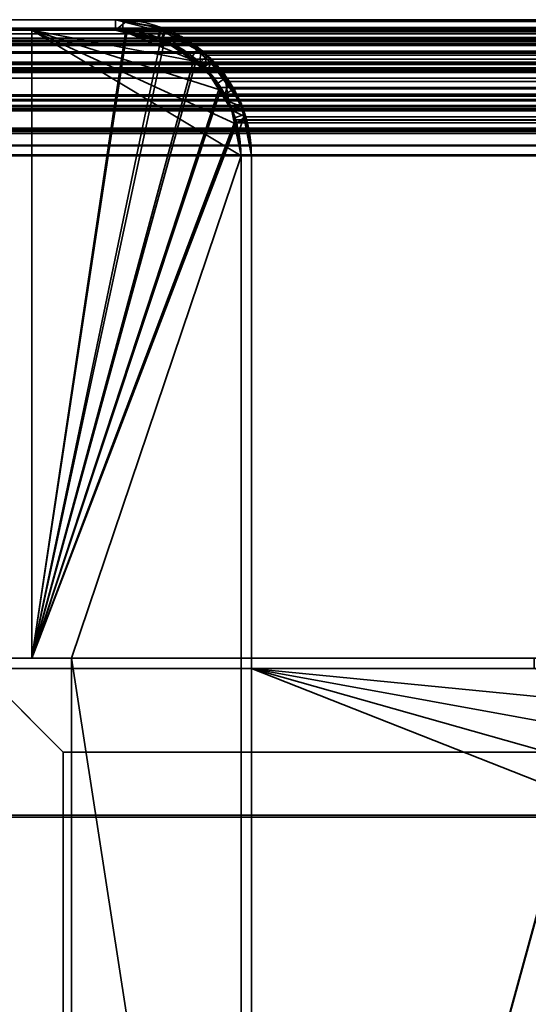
# Model space of a CAD drawing. Header units: millimetres. Extents: x -490 to 6690, y -115 to 152.
# Tile 615 of 656: x 2581 to 2594, y 129 to 152. Entities that reach past the tile are written whole.
import ezdxf

# ---------------------------------------------------------------- set-up
doc = ezdxf.new("R2010")
doc.units = ezdxf.units.MM
doc.layers.add('151', color=253, linetype='Continuous')

# ---------------------------------------------------------------- blocks, each defined once
blk = doc.blocks.new('UG_SURFACE_003')
at = {"layer": '151', "color": 252, "linetype": 'Continuous', "lineweight": 35}
for points in [[(2410, 133.2, 2202.5), (3590, 133.2, 2202.5), (3440, 133.2, 2052.5), (2560, 133.2, 2052.5)], [(3590, -6.2, 2202.5), (3590, 133.2, 2202.5), (2410, 133.2, 2202.5), (2410, -6.2, 2202.5)], [(2560, -6.2, 2052.5), (2560, 133.2, 2052.5), (3440, 133.2, 2052.5), (3440, -6.2, 2052.5)]]:
    blk.add_3dface(points, dxfattribs=at)
blk = doc.blocks.new('UG_SURFACE_203')
at = {"layer": '151', "color": 254, "linetype": 'Continuous', "lineweight": 35}
for points in [[(2574.75, 136.75, 2032.75), (2574.75, -10, 2032.75), (2582.5, 106, 2025)], [(2582.5, 106, 2025), (2582.5, 134.75, 2025), (2580.5, 136.75, 2027), (2574.75, 136.75, 2032.75)], [(2574.75, 136.75, -7.5), (2580.5, 136.75, -7.5), (2582.5, 134.75, -7.5), (2582.5, 106, -7.5)], [(2582.5, 106, -7.5), (2574.75, -10, -7.5), (2574.75, 136.75, -7.5)], [(2580.5, 136.75, 2027), (2582.5, 134.75, 2025), (2582.5, 134.75, -7.5), (2580.5, 136.75, -7.5)], [(2587, 136.75, 2020.5), (2593.75, 136.75, 2013.75), (2593.75, 136.75, -7.5), (2587, 136.75, -7.5)], [(2587, 106, 2020.5), (2587, 136.75, 2020.5), (2587, 136.75, -7.5), (2587, 106, -7.5)], [(2595.325, 136.348, 2012.176), (2593.75, 136.75, 2013.75), (2587, 136.75, 2020.5), (2587, 106, 2020.5)], [(2587, 106, -7.5), (2587, 136.75, -7.5), (2593.75, 136.75, -7.5), (2595.332, 136.435, -7.5)], [(2598.428, 133.372, -7.5), (2598.69, 132.052, -7.5), (2587, 106, -7.5), (2595.332, 136.435, -7.5)], [(2587, 106, 2020.5), (2596.682, 135.674, 2010.818), (2596.148, 136.138, 2011.352), (2595.325, 136.348, 2012.176)], [(2597.766, 134.72, 2009.734), (2597.754, 134.745, 2009.747), (2596.682, 135.674, 2010.818), (2587, 106, 2020.5)], [(2582.5, 134.75, 2025), (2582.5, 106, 2025), (2582.5, 106, -7.5), (2582.5, 134.75, -7.5)], [(2587, 106, 2020.5), (2598.467, 133.372, 2009.033), (2597.766, 134.72, 2009.734)], [(2598.702, 132.05, 2008.798), (2598.503, 133.303, 2008.997), (2598.467, 133.372, 2009.033), (2587, 106, 2020.5)], [(2598.69, 132.052, -7.5), (2598.75, 131.75, -7.5), (2598.75, 5, -7.5), (2587, 106, -7.5)], [(2587, 106, 2020.5), (2598.75, 5, 2008.75), (2598.75, 131.75, 2008.75), (2598.702, 132.05, 2008.798)]]:
    blk.add_3dface(points, dxfattribs=at)
blk = doc.blocks.new('UG_SURFACE_204')
at = {"layer": '151', "color": 7, "linetype": 'Continuous', "lineweight": 35}
for points in [[(2587, 137, -7.5), (2593.75, 137, -7.5), (2593.75, 136.75, -7.5), (2587, 136.75, -7.5)], [(2587, 137, 2020.5), (2587, 137, -7.5), (2587, 136.75, -7.5), (2587, 136.75, 2020.5)], [(2593.75, 137, 2013.75), (2593.75, 137, -7.5), (2587, 137, -7.5), (2587, 137, 2020.5)], [(2593.75, 137, 2013.75), (2587, 137, 2020.5), (2587, 136.75, 2020.5), (2593.75, 136.75, 2013.75)], [(2593.75, 136.75, 2013.75), (2587, 136.75, 2020.5), (2587, 136.75, -7.5), (2593.75, 136.75, -7.5)]]:
    blk.add_3dface(points, dxfattribs=at)
blk = doc.blocks.new('UG_SURFACE_205')
at = {"layer": '151', "color": 254, "linetype": 'Continuous', "lineweight": 35}
for points in [[(2574.75, 136.75, 2032.75), (2580.5, 136.75, 2027), (2582.5, 134.75, 2025), (2582.5, 106, 2025)], [(2582.5, 106, 2025), (2574.75, -10, 2032.75), (2574.75, 136.75, 2032.75)], [(3419.5, 136.75, 2027), (2580.5, 136.75, 2027), (2574.75, 136.75, 2032.75), (3425.25, 136.75, 2032.75)], [(3425.25, -10, 2032.75), (3425.25, 136.75, 2032.75), (2574.75, 136.75, 2032.75), (2574.75, -10, 2032.75)], [(3419.5, 136.75, 2027), (3417.5, 134.75, 2025), (2582.5, 134.75, 2025), (2580.5, 136.75, 2027)], [(3406.25, 136.75, 2013.75), (2593.75, 136.75, 2013.75), (2587, 136.75, 2020.5), (3413, 136.75, 2020.5)], [(3413, 106, 2020.5), (3413, 136.75, 2020.5), (2587, 136.75, 2020.5), (2587, 106, 2020.5)], [(2596.497, 135.819, 2011.003), (2587, 136.75, 2020.5), (2593.75, 136.75, 2013.75), (2595.19, 136.501, 2012.31)], [(2596.497, 135.819, 2011.003), (2597.118, 135.446, 2010.382), (2597.619, 134.817, 2009.881), (2587, 136.75, 2020.5)], [(2597.619, 134.817, 2009.881), (2598.106, 134.205, 2009.394), (2598.381, 133.535, 2009.12), (2587, 136.75, 2020.5)], [(2598.381, 133.535, 2009.12), (2598.576, 133.058, 2008.924), (2598.698, 132.138, 2008.802), (2587, 136.75, 2020.5)], [(2587, 106, 2020.5), (2587, 136.75, 2020.5), (2598.698, 132.138, 2008.802), (2598.75, 131.75, 2008.75)], [(3417.5, 134.75, 2025), (3417.5, 106, 2025), (2582.5, 106, 2025), (2582.5, 134.75, 2025)], [(2598.75, 131.75, 2008.75), (2598.75, 5, 2008.75), (2587, 106, 2020.5)]]:
    blk.add_3dface(points, dxfattribs=at)
blk = doc.blocks.new('UG_SURFACE_206')
at = {"layer": '151', "color": 7, "linetype": 'Continuous', "lineweight": 35}
for points in [[(2593.75, 136.75, 2013.75), (2587, 136.75, 2020.5), (2587, 137, 2020.5), (2593.75, 137, 2013.75)], [(3413, 137, 2020.5), (3406.25, 137, 2013.75), (2593.75, 137, 2013.75), (2587, 137, 2020.5)], [(3413, 137, 2020.5), (2587, 137, 2020.5), (2587, 136.75, 2020.5), (3413, 136.75, 2020.5)], [(3413, 136.75, 2020.5), (2587, 136.75, 2020.5), (2593.75, 136.75, 2013.75), (3406.25, 136.75, 2013.75)]]:
    blk.add_3dface(points, dxfattribs=at)
blk = doc.blocks.new('UG_SURFACE_241')
at = {"layer": '151', "color": 7, "linetype": 'Continuous', "lineweight": 35}
for points in [[(2583.75, 152.25, 2023.75), (2583.75, 152.25, -7.5), (2509.75, 152.25, -7.5), (2509.75, 152.25, 2097.75)], [(2509.75, 152.25, -7.5), (2583.75, 152.25, -7.5), (2583.75, 152, -7.5), (2509.75, 152, -7.5)], [(2509.75, 152, 2097.75), (2583.75, 152, 2023.75), (2583.75, 152.25, 2023.75), (2509.75, 152.25, 2097.75)], [(2583.75, 152.25, 2023.75), (2584.863, 152.039, -7.5), (2583.927, 152.216, -7.5)], [(2584.863, 152.039, -7.5), (2583.75, 152.25, 2023.75), (2584.937, 151.947, 2022.563)], [(2583.927, 152.216, -7.5), (2583.75, 152.25, -7.5), (2583.75, 152.25, 2023.75)], [(2583.914, 151.969, -7.5), (2583.75, 152, -7.5), (2583.75, 152.25, -7.5), (2583.927, 152.216, -7.5)], [(2584.937, 151.947, 2022.563), (2583.75, 152.25, 2023.75), (2583.75, 152, 2023.75), (2584.848, 151.737, 2022.652)], [(2584.777, 151.803, -7.5), (2583.914, 151.969, -7.5), (2583.927, 152.216, -7.5), (2584.863, 152.039, -7.5)], [(2583.75, 152, 2023.75), (2509.75, 152, 2097.75), (2509.75, 152, -7.5), (2583.75, 152, -7.5)], [(2583.75, 152, -7.5), (2583.914, 151.969, -7.5), (2584.848, 151.737, 2022.652)], [(2584.848, 151.737, 2022.652), (2583.75, 152, 2023.75), (2583.75, 152, -7.5)], [(2584.848, 151.737, 2022.652), (2583.914, 151.969, -7.5), (2584.777, 151.803, -7.5)], [(2584.846, 151.79, -7.5), (2584.777, 151.803, -7.5), (2584.863, 152.039, -7.5), (2584.937, 152.026, -7.5)], [(2584.852, 151.786, -7.5), (2584.846, 151.79, -7.5), (2584.937, 152.026, -7.5), (2584.945, 152.02, -7.5)], [(2584.945, 152.02, -7.5), (2585.695, 151.529, -7.5), (2585.545, 151.334, -7.5), (2584.852, 151.786, -7.5)], [(2584.937, 151.947, 2022.563), (2584.937, 152.026, -7.5), (2584.863, 152.039, -7.5)], [(2584.937, 151.947, 2022.563), (2584.945, 152.02, -7.5), (2584.937, 152.026, -7.5)], [(2585.695, 151.529, -7.5), (2584.945, 152.02, -7.5), (2584.937, 151.947, 2022.563)], [(2584.848, 151.737, 2022.652), (2584.777, 151.803, -7.5), (2584.846, 151.79, -7.5)], [(2584.846, 151.79, -7.5), (2584.852, 151.786, -7.5), (2584.848, 151.737, 2022.652)], [(2584.848, 151.737, 2022.652), (2585.11, 151.674, 2022.39), (2585.309, 151.852, 2022.192), (2584.937, 151.947, 2022.563)], [(2585.11, 151.674, 2022.39), (2584.848, 151.737, 2022.652), (2584.852, 151.786, -7.5)], [(2584.852, 151.786, -7.5), (2585.545, 151.334, -7.5), (2585.864, 151.101, 2021.636)], [(2585.864, 151.101, 2021.636), (2585.11, 151.674, 2022.39), (2584.852, 151.786, -7.5)], [(2585.695, 151.529, -7.5), (2584.937, 151.947, 2022.563), (2585.309, 151.852, 2022.192)], [(2586.02, 151.235, 2021.479), (2585.309, 151.852, 2022.192), (2585.11, 151.674, 2022.39), (2585.864, 151.101, 2021.636)], [(2585.309, 151.852, 2022.192), (2586.048, 151.298, -7.5), (2585.695, 151.529, -7.5)], [(2585.309, 151.852, 2022.192), (2586.02, 151.235, 2021.479), (2586.048, 151.298, -7.5)], [(2585.871, 151.121, -7.5), (2585.545, 151.334, -7.5), (2585.695, 151.529, -7.5), (2586.048, 151.298, -7.5)], [(2585.545, 151.334, -7.5), (2585.871, 151.121, -7.5), (2585.864, 151.101, 2021.636)], [(2586.048, 151.298, -7.5), (2586.352, 150.843, -7.5), (2586.154, 150.702, -7.5), (2585.871, 151.121, -7.5)], [(2586.352, 150.843, -7.5), (2586.048, 151.298, -7.5), (2586.02, 151.235, 2021.479)], [(2585.864, 151.101, 2021.636), (2585.96, 151.029, 2021.54), (2586.02, 151.235, 2021.479)], [(2585.96, 151.029, 2021.54), (2585.864, 151.101, 2021.636), (2585.871, 151.121, -7.5)], [(2585.871, 151.121, -7.5), (2586.454, 150.299, 2021.046), (2585.96, 151.029, 2021.54)], [(2585.871, 151.121, -7.5), (2586.154, 150.702, -7.5), (2586.523, 150.093, 2020.977)], [(2586.523, 150.093, 2020.977), (2586.454, 150.299, 2021.046), (2585.871, 151.121, -7.5)], [(2586.352, 150.947, 2021.148), (2586.02, 151.235, 2021.479), (2585.96, 151.029, 2021.54), (2586.454, 150.299, 2021.046)], [(2586.02, 151.235, 2021.479), (2586.755, 150.237, -7.5), (2586.352, 150.843, -7.5)], [(2586.755, 150.237, -7.5), (2586.02, 151.235, 2021.479), (2586.352, 150.947, 2021.148)], [(2586.505, 150.18, -7.5), (2586.154, 150.702, -7.5), (2586.352, 150.843, -7.5), (2586.755, 150.237, -7.5)], [(2586.352, 150.947, 2021.148), (2586.764, 150.195, -7.5), (2586.755, 150.237, -7.5)], [(2586.352, 150.947, 2021.148), (2586.753, 150.176, 2020.747), (2586.764, 150.195, -7.5)], [(2586.454, 150.299, 2021.046), (2586.753, 150.176, 2020.747), (2586.352, 150.947, 2021.148)], [(2586.154, 150.702, -7.5), (2586.505, 150.18, -7.5), (2586.523, 150.093, 2020.977)], [(2586.753, 150.176, 2020.747), (2586.454, 150.299, 2021.046), (2586.523, 150.093, 2020.977)], [(2586.505, 150.18, -7.5), (2586.755, 150.237, -7.5), (2586.764, 150.195, -7.5)], [(2586.522, 150.101, -7.5), (2586.505, 150.18, -7.5), (2586.764, 150.195, -7.5)], [(2586.505, 150.18, -7.5), (2586.522, 150.101, -7.5), (2586.523, 150.093, 2020.977)], [(2586.764, 150.195, -7.5), (2586.807, 149.976, -7.5), (2586.564, 149.899, -7.5), (2586.522, 150.101, -7.5)], [(2586.522, 150.101, -7.5), (2586.564, 149.899, -7.5), (2586.75, 149, 2020.75)], [(2586.75, 149, 2020.75), (2586.695, 149.571, 2020.805), (2586.522, 150.101, -7.5)], [(2586.695, 149.571, 2020.805), (2586.523, 150.093, 2020.977), (2586.522, 150.101, -7.5)], [(2586.523, 150.093, 2020.977), (2586.695, 149.571, 2020.805), (2586.839, 150.01, 2020.661), (2586.753, 150.176, 2020.747)], [(2586.807, 149.976, -7.5), (2586.764, 150.195, -7.5), (2586.753, 150.176, 2020.747)], [(2586.807, 149.976, -7.5), (2586.753, 150.176, 2020.747), (2586.839, 150.01, 2020.661)], [(2586.75, 149, -7.5), (2586.564, 149.899, -7.5), (2586.807, 149.976, -7.5), (2587, 149, -7.5)], [(2586.564, 149.899, -7.5), (2586.75, 149, -7.5), (2586.75, 149, 2020.75)], [(2587, 149, 2020.5), (2586.839, 150.01, 2020.661), (2586.695, 149.571, 2020.805), (2586.75, 149, 2020.75)], [(2586.839, 150.01, 2020.661), (2587, 149, -7.5), (2586.807, 149.976, -7.5)], [(2586.839, 150.01, 2020.661), (2587, 149, 2020.5), (2587, 149, -7.5)], [(2587, 149, -7.5), (2587, 111, -7.5), (2586.75, 111, -7.5), (2586.75, 149, -7.5)], [(2586.75, 111, 2020.75), (2586.75, 149, 2020.75), (2586.75, 149, -7.5), (2586.75, 111, -7.5)], [(2586.75, 149, 2020.75), (2586.75, 111, 2020.75), (2587, 111, 2020.5), (2587, 149, 2020.5)], [(2587, 111, -7.5), (2587, 149, -7.5), (2587, 149, 2020.5), (2587, 111, 2020.5)]]:
    blk.add_3dface(points, dxfattribs=at)
blk = doc.blocks.new('UG_SURFACE_242')
at = {"layer": '151', "color": 41, "linetype": 'Continuous', "lineweight": 35}
for points in [[(2511.75, 137, -7.5), (2511.75, 152, -7.5), (2581.75, 152, -7.5), (2581.75, 137, -7.5)], [(2581.75, 152, 2025.75), (2581.75, 152, -7.5), (2511.75, 152, -7.5), (2511.75, 152, 2095.75)], [(2581.75, 137, 2025.75), (2581.75, 152, 2025.75), (2511.75, 152, 2095.75), (2511.75, 137, 2095.75)], [(2581.75, 137, -7.5), (2581.75, 152, -7.5), (2581.75, 152, 2025.75), (2581.75, 137, 2025.75)], [(2511.75, 137, 2095.75), (2511.75, 137, -7.5), (2581.75, 137, -7.5), (2581.75, 137, 2025.75)]]:
    blk.add_3dface(points, dxfattribs=at)
blk = doc.blocks.new('UG_SURFACE_243')
at = {"layer": '151', "color": 14, "linetype": 'Continuous', "lineweight": 35}
for points in [[(2581.75, 152, -7.5), (2581.75, 137, -7.5), (2581.75, 137, 2025.75), (2581.75, 152, 2025.75)], [(2585.671, 151.255, -7.5), (2581.75, 152, -7.5), (2583.75, 152, -7.5), (2584.02, 151.946, -7.5)], [(2581.75, 152, -7.5), (2586.596, 149.773, -7.5), (2586.75, 149, -7.5)], [(2585.671, 151.255, -7.5), (2585.871, 151.121, -7.5), (2586.238, 150.573, -7.5), (2581.75, 152, -7.5)], [(2586.238, 150.573, -7.5), (2586.522, 150.148, -7.5), (2586.596, 149.773, -7.5), (2581.75, 152, -7.5)], [(2586.75, 149, -7.5), (2582.7, 137, -7.5), (2581.75, 137, -7.5), (2581.75, 152, -7.5)], [(2584.021, 151.931, 2023.479), (2583.75, 152, 2023.75), (2581.75, 152, 2025.75), (2581.75, 137, 2025.75)], [(2583.75, 152, 2023.75), (2583.75, 152, -7.5), (2581.75, 152, -7.5), (2581.75, 152, 2025.75)], [(2583.75, 152, -7.5), (2583.75, 152, 2023.75), (2584.021, 151.931, 2023.479)], [(2584.021, 151.931, 2023.479), (2584.02, 151.946, -7.5), (2583.75, 152, -7.5)], [(2581.75, 137, 2025.75), (2584.912, 151.703, 2022.588), (2584.021, 151.931, 2023.479)], [(2584.02, 151.946, -7.5), (2584.898, 151.772, -7.5), (2584.917, 151.759, -7.5), (2585.671, 151.255, -7.5)], [(2584.02, 151.946, -7.5), (2584.021, 151.931, 2023.479), (2584.912, 151.703, 2022.588)], [(2584.912, 151.703, 2022.588), (2584.898, 151.772, -7.5), (2584.02, 151.946, -7.5)], [(2584.912, 151.703, 2022.588), (2584.917, 151.759, -7.5), (2584.898, 151.772, -7.5)], [(2584.917, 151.759, -7.5), (2584.912, 151.703, 2022.588), (2585.189, 151.633, 2022.311)], [(2585.189, 151.633, 2022.311), (2585.671, 151.255, -7.5), (2584.917, 151.759, -7.5)], [(2585.663, 151.221, 2021.837), (2585.189, 151.633, 2022.311), (2584.912, 151.703, 2022.588), (2581.75, 137, 2025.75)], [(2585.189, 151.633, 2022.311), (2585.663, 151.221, 2021.837), (2585.671, 151.255, -7.5)], [(2585.871, 151.121, -7.5), (2585.671, 151.255, -7.5), (2585.663, 151.221, 2021.837)], [(2581.75, 137, 2025.75), (2586.264, 150.582, 2021.236), (2586.152, 150.797, 2021.348), (2585.663, 151.221, 2021.837)], [(2585.871, 151.121, -7.5), (2585.663, 151.221, 2021.837), (2586.152, 150.797, 2021.348)], [(2586.152, 150.797, 2021.348), (2586.238, 150.573, -7.5), (2585.871, 151.121, -7.5)], [(2586.152, 150.797, 2021.348), (2586.264, 150.582, 2021.236), (2586.238, 150.573, -7.5)], [(2586.626, 149.777, 2020.874), (2586.601, 149.932, 2020.898), (2586.264, 150.582, 2021.236), (2581.75, 137, 2025.75)], [(2586.522, 150.148, -7.5), (2586.238, 150.573, -7.5), (2586.264, 150.582, 2021.236)], [(2586.522, 150.148, -7.5), (2586.264, 150.582, 2021.236), (2586.601, 149.932, 2020.898)], [(2586.601, 149.932, 2020.898), (2586.596, 149.773, -7.5), (2586.522, 150.148, -7.5)], [(2586.601, 149.932, 2020.898), (2586.626, 149.777, 2020.874), (2586.596, 149.773, -7.5)], [(2581.75, 137, 2025.75), (2582.7, 137, 2024.8), (2586.75, 149, 2020.75), (2586.626, 149.777, 2020.874)], [(2586.596, 149.773, -7.5), (2586.626, 149.777, 2020.874), (2586.75, 149, 2020.75)], [(2586.75, 149, 2020.75), (2586.75, 149, -7.5), (2586.596, 149.773, -7.5)], [(2582.7, 137, -7.5), (2586.75, 149, -7.5), (2586.75, 110.75, -7.5)], [(2586.75, 110.75, 2020.75), (2586.75, 149, 2020.75), (2582.7, 137, 2024.8)], [(2586.75, 110.75, -7.5), (2586.75, 149, -7.5), (2586.75, 149, 2020.75), (2586.75, 110.75, 2020.75)], [(2581.75, 137, 2025.75), (2581.75, 137, -7.5), (2582.7, 137, -7.5), (2582.7, 137, 2024.8)], [(2582.7, 137, -7.5), (2582.7, 108, -7.5), (2582.7, 108, 2024.8), (2582.7, 137, 2024.8)], [(2586.75, 110.75, -7.5), (2584, 108, -7.5), (2582.7, 108, -7.5), (2582.7, 137, -7.5)], [(2582.7, 137, 2024.8), (2582.7, 108, 2024.8), (2584, 108, 2023.5), (2586.75, 110.75, 2020.75)]]:
    blk.add_3dface(points, dxfattribs=at)
blk = doc.blocks.new('UG_SURFACE_244')
at = {"layer": '151', "color": 7, "linetype": 'Continuous', "lineweight": 35}
for points in [[(2508.821, 152.028, 2098.678), (3491.186, 152.088, 2098.686), (3490.25, 152.25, 2097.75)], [(3490.25, 152.25, 2097.75), (2509.75, 152.25, 2097.75), (2508.821, 152.028, 2098.678)], [(3490.25, 152.25, 2097.75), (3416.25, 152.25, 2023.75), (2583.75, 152.25, 2023.75), (2509.75, 152.25, 2097.75)], [(2583.75, 152, 2023.75), (2509.75, 152, 2097.75), (2509.75, 152.25, 2097.75), (2583.75, 152.25, 2023.75)], [(2584.005, 152.206, 2023.495), (2583.75, 152.25, 2023.75), (3416.25, 152.25, 2023.75)], [(2583.75, 152, 2023.75), (2583.75, 152.25, 2023.75), (2584.005, 152.206, 2023.495)], [(2584.005, 152.206, 2023.495), (2584.841, 152.061, 2022.659), (2584.757, 151.826, 2022.743), (2583.75, 152, 2023.75)], [(3416.25, 152.25, 2023.75), (3415.998, 152.19, 2023.498), (2584.005, 152.206, 2023.495)], [(2584.841, 152.061, 2022.659), (2584.005, 152.206, 2023.495), (3415.998, 152.19, 2023.498)], [(2507.965, 151.66, 2099.535), (3492.035, 151.645, 2099.535), (3491.341, 152.061, 2098.841)], [(2508.277, 151.897, 2099.223), (2507.965, 151.66, 2099.535), (3491.341, 152.061, 2098.841)], [(2508.277, 151.897, 2099.223), (3491.341, 152.061, 2098.841), (3491.186, 152.088, 2098.686)], [(3491.186, 152.088, 2098.686), (2508.821, 152.028, 2098.678), (2508.277, 151.897, 2099.223)], [(2508.651, 151.737, 2098.848), (2509.75, 152, 2097.75), (3490.25, 152, 2097.75)], [(3490.25, 152, 2097.75), (3491.257, 151.826, 2098.757), (2508.651, 151.737, 2098.848)], [(3490.25, 152, 2097.75), (2509.75, 152, 2097.75), (2583.75, 152, 2023.75), (3416.25, 152, 2023.75)], [(3416.25, 152, 2023.75), (2583.75, 152, 2023.75), (2584.757, 151.826, 2022.743)], [(2584.85, 151.77, 2022.65), (2584.757, 151.826, 2022.743), (2584.841, 152.061, 2022.659), (2584.925, 152.011, 2022.575)], [(2584.757, 151.826, 2022.743), (3415.152, 151.737, 2022.652), (3416.25, 152, 2023.75)], [(2584.841, 152.061, 2022.659), (3415.998, 152.19, 2023.498), (3415.078, 151.969, 2022.578)], [(3415.078, 151.969, 2022.578), (2584.925, 152.011, 2022.575), (2584.841, 152.061, 2022.659)], [(2584.925, 152.011, 2022.575), (2585.776, 151.5, 2021.724), (2585.771, 151.218, 2021.729), (2584.85, 151.77, 2022.65)], [(2584.925, 152.011, 2022.575), (3415.078, 151.969, 2022.578), (3414.777, 151.897, 2022.277)], [(3414.777, 151.897, 2022.277), (2585.776, 151.5, 2021.724), (2584.925, 152.011, 2022.575)], [(3492.27, 151.218, 2099.771), (2508.39, 151.674, 2099.11), (2508.651, 151.737, 2098.848)], [(3491.257, 151.826, 2098.757), (3491.35, 151.77, 2098.85), (2508.651, 151.737, 2098.848)], [(2508.651, 151.737, 2098.848), (3491.35, 151.77, 2098.85), (3492.27, 151.218, 2099.771)], [(2584.757, 151.826, 2022.743), (2584.85, 151.77, 2022.65), (3415.152, 151.737, 2022.652)], [(3414.89, 151.674, 2022.39), (2584.85, 151.77, 2022.65), (2585.771, 151.218, 2021.729)], [(3414.89, 151.674, 2022.39), (3415.152, 151.737, 2022.652), (2584.85, 151.77, 2022.65)], [(3414.777, 151.897, 2022.277), (3414.231, 151.483, 2021.731), (2585.776, 151.5, 2021.724)], [(3492.035, 151.645, 2099.535), (2507.965, 151.66, 2099.535), (2507.356, 151.198, 2100.144)], [(2507.356, 151.198, 2100.144), (3492.439, 151.402, 2099.939), (3492.035, 151.645, 2099.535)], [(3492.362, 151.102, 2099.862), (2507.634, 151.1, 2099.866), (2508.39, 151.674, 2099.11)], [(3492.27, 151.218, 2099.771), (3492.362, 151.102, 2099.862), (2508.39, 151.674, 2099.11)], [(2585.771, 151.218, 2021.729), (3414.134, 151.1, 2021.634), (3414.89, 151.674, 2022.39)], [(2585.776, 151.5, 2021.724), (2585.939, 151.402, 2021.561), (2585.771, 151.218, 2021.729)], [(2585.939, 151.402, 2021.561), (2585.776, 151.5, 2021.724), (3414.231, 151.483, 2021.731)], [(2507.356, 151.198, 2100.144), (3492.764, 150.994, 2100.264), (3492.439, 151.402, 2099.939)], [(2585.862, 151.102, 2021.638), (2585.771, 151.218, 2021.729), (2585.939, 151.402, 2021.561)], [(2585.939, 151.402, 2021.561), (2586.442, 150.771, 2021.058), (2586.364, 150.473, 2021.137), (2585.862, 151.102, 2021.638)], [(2585.939, 151.402, 2021.561), (3414.231, 151.483, 2021.731), (3413.856, 151.198, 2021.356)], [(3413.856, 151.198, 2021.356), (2586.442, 150.771, 2021.058), (2585.939, 151.402, 2021.561)], [(2507.046, 150.299, 2100.454), (2507.54, 151.029, 2099.96), (3492.863, 150.473, 2100.363)], [(2507.356, 151.198, 2100.144), (2507.23, 151.011, 2100.271), (3492.764, 150.994, 2100.264)], [(3492.863, 150.473, 2100.363), (2507.54, 151.029, 2099.96), (2507.634, 151.1, 2099.866)], [(2507.634, 151.1, 2099.866), (3492.362, 151.102, 2099.862), (3492.863, 150.473, 2100.363)], [(2585.771, 151.218, 2021.729), (2585.862, 151.102, 2021.638), (3414.134, 151.1, 2021.634)], [(2585.862, 151.102, 2021.638), (3413.546, 150.299, 2021.046), (3414.04, 151.029, 2021.54)], [(3413.546, 150.299, 2021.046), (2585.862, 151.102, 2021.638), (2586.364, 150.473, 2021.137)], [(3414.04, 151.029, 2021.54), (3414.134, 151.1, 2021.634), (2585.862, 151.102, 2021.638)], [(3413.856, 151.198, 2021.356), (3413.563, 150.766, 2021.064), (2586.442, 150.771, 2021.058)], [(3492.764, 150.994, 2100.264), (2507.23, 151.011, 2100.271), (2506.821, 150.408, 2100.679)], [(2506.821, 150.408, 2100.679), (3493.081, 150.596, 2100.581), (3492.764, 150.994, 2100.264)], [(2506.74, 150.165, 2100.76), (3493.26, 150.161, 2100.76), (3493.081, 150.596, 2100.581)], [(2506.821, 150.408, 2100.679), (2506.74, 150.165, 2100.76), (3493.081, 150.596, 2100.581)], [(2586.442, 150.771, 2021.058), (2586.581, 150.596, 2020.919), (2586.364, 150.473, 2021.137)], [(2586.522, 150.086, 2020.978), (2586.364, 150.473, 2021.137), (2586.581, 150.596, 2020.919), (2586.854, 149.931, 2020.646)], [(2586.581, 150.596, 2020.919), (2586.442, 150.771, 2021.058), (3413.563, 150.766, 2021.064)], [(2586.581, 150.596, 2020.919), (3413.563, 150.766, 2021.064), (3413.321, 150.408, 2020.821)], [(3413.321, 150.408, 2020.821), (2586.854, 149.931, 2020.646), (2586.581, 150.596, 2020.919)], [(3492.863, 150.473, 2100.363), (2506.977, 150.091, 2100.523), (2507.046, 150.299, 2100.454)], [(3492.863, 150.473, 2100.363), (3493.022, 150.087, 2100.522), (2506.977, 150.091, 2100.523)], [(2586.364, 150.473, 2021.137), (3413.477, 150.091, 2020.977), (3413.546, 150.299, 2021.046)], [(2586.364, 150.473, 2021.137), (2586.522, 150.086, 2020.978), (3413.477, 150.091, 2020.977)], [(3413.321, 150.408, 2020.821), (3413.16, 149.922, 2020.66), (2586.854, 149.931, 2020.646)], [(3493.26, 150.161, 2100.76), (2506.74, 150.165, 2100.76), (2506.559, 149.619, 2100.94)], [(2506.559, 149.619, 2100.94), (3493.387, 149.85, 2100.887), (3493.26, 150.161, 2100.76)], [(2506.805, 149.571, 2100.695), (2506.977, 150.091, 2100.523), (3493.022, 150.087, 2100.522)], [(3493.022, 150.087, 2100.522), (3493.145, 149.785, 2100.646), (2506.805, 149.571, 2100.695)], [(3413.305, 149.571, 2020.805), (3413.477, 150.091, 2020.977), (2586.522, 150.086, 2020.978)], [(3413.305, 149.571, 2020.805), (2586.522, 150.086, 2020.978), (2586.645, 149.785, 2020.854)], [(2586.854, 149.931, 2020.646), (2586.645, 149.785, 2020.854), (2586.522, 150.086, 2020.978)], [(2506.559, 149.619, 2100.94), (3493.466, 149.252, 2100.966), (3493.387, 149.85, 2100.887)], [(2586.645, 149.785, 2020.854), (2586.854, 149.931, 2020.646), (2586.887, 149.85, 2020.613)], [(2586.887, 149.85, 2020.613), (2587, 149, 2020.5), (2586.75, 149, 2020.75), (2586.645, 149.785, 2020.854)], [(2586.887, 149.85, 2020.613), (2586.854, 149.931, 2020.646), (3413.16, 149.922, 2020.66)], [(2586.887, 149.85, 2020.613), (3413.16, 149.922, 2020.66), (3413.059, 149.619, 2020.56)], [(3413.059, 149.619, 2020.56), (2587, 149, 2020.5), (2586.887, 149.85, 2020.613)], [(2506.559, 149.619, 2100.94), (2506.525, 149.256, 2100.976), (3493.466, 149.252, 2100.966)], [(3493.145, 149.785, 2100.646), (3493.25, 149, 2100.75), (2506.805, 149.571, 2100.695)], [(2586.645, 149.785, 2020.854), (3413.25, 149, 2020.75), (3413.305, 149.571, 2020.805)], [(2586.645, 149.785, 2020.854), (2586.75, 149, 2020.75), (3413.25, 149, 2020.75)], [(3413.059, 149.619, 2020.56), (3413, 149, 2020.5), (2587, 149, 2020.5)], [(3493.25, 149, 2100.75), (2506.75, 149, 2100.75), (2506.805, 149.571, 2100.695)], [(3493.466, 149.252, 2100.966), (2506.525, 149.256, 2100.976), (2506.5, 149, 2101)], [(2506.5, 149, 2101), (3493.5, 149, 2101), (3493.466, 149.252, 2100.966)], [(2506.5, 149, 2101), (2506.5, 133.25, 2101), (3493.5, 133.25, 2101), (3493.5, 149, 2101)], [(3493.25, 149, 2100.75), (3493.25, 133.25, 2100.75), (2506.75, 133.25, 2100.75), (2506.75, 149, 2100.75)], [(3413.25, 111, 2020.75), (3413.25, 149, 2020.75), (2586.75, 149, 2020.75), (2586.75, 111, 2020.75)], [(2587, 149, 2020.5), (2587, 111, 2020.5), (2586.75, 111, 2020.75), (2586.75, 149, 2020.75)], [(2587, 111, 2020.5), (2587, 149, 2020.5), (3413, 149, 2020.5), (3413, 111, 2020.5)], [(3493.25, 133.25, 2100.75), (3493.5, 133.25, 2101), (2506.5, 133.25, 2101), (2506.75, 133.25, 2100.75)]]:
    blk.add_3dface(points, dxfattribs=at)
blk = doc.blocks.new('UG_SURFACE_245')
at = {"layer": '151', "color": 14, "linetype": 'Continuous', "lineweight": 35}
for points in [[(2581.75, 152, 2025.75), (2581.75, 137, 2025.75), (3418.25, 137, 2025.75), (3418.25, 152, 2025.75)], [(2581.75, 137, 2025.75), (2581.75, 152, 2025.75), (2583.75, 152, 2023.75), (2583.986, 151.959, 2023.515)], [(3418.25, 152, 2025.75), (3416.25, 152, 2023.75), (2583.75, 152, 2023.75), (2581.75, 152, 2025.75)], [(2581.75, 137, 2025.75), (2583.986, 151.959, 2023.515), (2584.757, 151.826, 2022.743), (2584.834, 151.78, 2022.666)], [(2583.986, 151.959, 2023.515), (2583.75, 152, 2023.75), (3416.25, 152, 2023.75)], [(3416.25, 152, 2023.75), (3416.017, 151.944, 2023.517), (2583.986, 151.959, 2023.515)], [(2584.757, 151.826, 2022.743), (2583.986, 151.959, 2023.515), (3416.017, 151.944, 2023.517)], [(2581.75, 137, 2025.75), (2584.834, 151.78, 2022.666), (2585.62, 151.308, 2021.879)], [(2584.757, 151.826, 2022.743), (3416.017, 151.944, 2023.517), (3415.168, 151.741, 2022.668)], [(3415.168, 151.741, 2022.668), (2584.834, 151.78, 2022.666), (2584.757, 151.826, 2022.743)], [(2584.834, 151.78, 2022.666), (3415.168, 151.741, 2022.668), (3414.89, 151.674, 2022.39)], [(3414.89, 151.674, 2022.39), (2585.62, 151.308, 2021.879), (2584.834, 151.78, 2022.666)], [(3414.89, 151.674, 2022.39), (3414.386, 151.292, 2021.886), (2585.62, 151.308, 2021.879)], [(2581.75, 137, 2025.75), (2585.62, 151.308, 2021.879), (2585.771, 151.218, 2021.729), (2586.235, 150.634, 2021.265)], [(2585.771, 151.218, 2021.729), (2585.62, 151.308, 2021.879), (3414.386, 151.292, 2021.886)], [(2585.771, 151.218, 2021.729), (3414.386, 151.292, 2021.886), (3414.04, 151.029, 2021.54)], [(3414.04, 151.029, 2021.54), (2586.235, 150.634, 2021.265), (2585.771, 151.218, 2021.729)], [(3414.04, 151.029, 2021.54), (3413.77, 150.63, 2021.27), (2586.235, 150.634, 2021.265)], [(2586.235, 150.634, 2021.265), (2586.364, 150.473, 2021.137), (2586.615, 149.859, 2020.885), (2581.75, 137, 2025.75)], [(2586.364, 150.473, 2021.137), (2586.235, 150.634, 2021.265), (3413.77, 150.63, 2021.27)], [(2586.364, 150.473, 2021.137), (3413.77, 150.63, 2021.27), (3413.546, 150.299, 2021.046)], [(3413.546, 150.299, 2021.046), (2586.615, 149.859, 2020.885), (2586.364, 150.473, 2021.137)], [(3413.546, 150.299, 2021.046), (3413.397, 149.851, 2020.897), (2586.615, 149.859, 2020.885)], [(2581.75, 137, 2025.75), (2586.615, 149.859, 2020.885), (2586.645, 149.785, 2020.854)], [(2586.645, 149.785, 2020.854), (2586.615, 149.859, 2020.885), (3413.397, 149.851, 2020.897)], [(2586.645, 149.785, 2020.854), (3413.397, 149.851, 2020.897), (3413.305, 149.571, 2020.805)], [(2586.645, 149.785, 2020.854), (2586.75, 149, 2020.75), (2582.7, 137, 2024.8), (2581.75, 137, 2025.75)], [(3413.305, 149.571, 2020.805), (2586.75, 149, 2020.75), (2586.645, 149.785, 2020.854)], [(3413.305, 149.571, 2020.805), (3413.25, 149, 2020.75), (2586.75, 149, 2020.75)], [(2582.7, 137, 2024.8), (2586.75, 149, 2020.75), (2586.75, 110.75, 2020.75)], [(2586.75, 110.75, 2020.75), (2586.75, 149, 2020.75), (3413.25, 149, 2020.75), (3413.25, 110.75, 2020.75)], [(3417.3, 137, 2024.8), (3418.25, 137, 2025.75), (2581.75, 137, 2025.75), (2582.7, 137, 2024.8)], [(2582.7, 137, 2024.8), (2582.7, 108, 2024.8), (3417.3, 108, 2024.8), (3417.3, 137, 2024.8)], [(2586.75, 110.75, 2020.75), (2584, 108, 2023.5), (2582.7, 108, 2024.8), (2582.7, 137, 2024.8)]]:
    blk.add_3dface(points, dxfattribs=at)
blk = doc.blocks.new('UG_SURFACE_246')
at = {"layer": '151', "color": 14, "linetype": 'Continuous', "lineweight": 35}
for points in [[(2508.893, 151.795, 2098.607), (3491.114, 151.851, 2098.614), (3490.25, 152, 2097.75)], [(3490.25, 152, 2097.75), (2509.75, 152, 2097.75), (2508.893, 151.795, 2098.607)], [(3490.25, 152, 2097.75), (3488.25, 152, 2095.75), (2511.75, 152, 2095.75), (2509.75, 152, 2097.75)], [(3488.25, 133.25, 2095.75), (2511.75, 133.25, 2095.75), (2511.75, 152, 2095.75), (3488.25, 152, 2095.75)], [(2508.102, 151.455, 2099.398), (3491.897, 151.442, 2099.397), (3491.257, 151.826, 2098.757)], [(2508.39, 151.674, 2099.11), (2508.102, 151.455, 2099.398), (3491.257, 151.826, 2098.757)], [(2508.39, 151.674, 2099.11), (3491.257, 151.826, 2098.757), (3491.114, 151.851, 2098.614)], [(3491.114, 151.851, 2098.614), (2508.893, 151.795, 2098.607), (2508.39, 151.674, 2099.11)], [(3491.897, 151.442, 2099.397), (2508.102, 151.455, 2099.398), (2507.54, 151.029, 2099.96)], [(2507.54, 151.029, 2099.96), (3492.27, 151.218, 2099.771), (3491.897, 151.442, 2099.397)], [(2507.54, 151.029, 2099.96), (2507.423, 150.857, 2100.077), (3492.57, 150.841, 2100.07)], [(2507.54, 151.029, 2099.96), (3492.57, 150.841, 2100.07), (3492.27, 151.218, 2099.771)], [(3492.57, 150.841, 2100.07), (2507.423, 150.857, 2100.077), (2507.046, 150.299, 2100.454)], [(2507.046, 150.299, 2100.454), (3492.863, 150.473, 2100.363), (3492.57, 150.841, 2100.07)], [(2506.972, 150.075, 2100.528), (3493.028, 150.071, 2100.528), (3492.863, 150.473, 2100.363)], [(2507.046, 150.299, 2100.454), (2506.972, 150.075, 2100.528), (3492.863, 150.473, 2100.363)], [(3493.028, 150.071, 2100.528), (2506.972, 150.075, 2100.528), (2506.805, 149.571, 2100.695)], [(2506.805, 149.571, 2100.695), (3493.145, 149.785, 2100.646), (3493.028, 150.071, 2100.528)], [(2506.805, 149.571, 2100.695), (3493.219, 149.233, 2100.719), (3493.145, 149.785, 2100.646)], [(2506.805, 149.571, 2100.695), (2506.773, 149.236, 2100.727), (3493.219, 149.233, 2100.719)], [(3493.219, 149.233, 2100.719), (2506.773, 149.236, 2100.727), (2506.75, 149, 2100.75)], [(2506.75, 149, 2100.75), (3493.25, 149, 2100.75), (3493.219, 149.233, 2100.719)], [(2506.75, 149, 2100.75), (2506.75, 133.25, 2100.75), (3493.25, 133.25, 2100.75), (3493.25, 149, 2100.75)], [(3488.25, 133.25, 2095.75), (3493.25, 133.25, 2100.75), (2506.75, 133.25, 2100.75), (2511.75, 133.25, 2095.75)]]:
    blk.add_3dface(points, dxfattribs=at)
blk = doc.blocks.new('UG_SURFACE_247')
at = {"layer": '151', "color": 41, "linetype": 'Continuous', "lineweight": 35}
for points in [[(2511.75, 137, 2095.75), (2511.75, 152, 2095.75), (2581.75, 152, 2025.75), (2581.75, 137, 2025.75)], [(2511.75, 152, 2095.75), (2511.75, 137, 2095.75), (3488.25, 137, 2095.75), (3488.25, 152, 2095.75)], [(3488.25, 152, 2095.75), (3418.25, 152, 2025.75), (2581.75, 152, 2025.75), (2511.75, 152, 2095.75)], [(2581.75, 137, 2025.75), (2581.75, 152, 2025.75), (3418.25, 152, 2025.75), (3418.25, 137, 2025.75)], [(3418.25, 137, 2025.75), (3488.25, 137, 2095.75), (2511.75, 137, 2095.75), (2581.75, 137, 2025.75)]]:
    blk.add_3dface(points, dxfattribs=at)

msp = doc.modelspace()

# ---------------------------------------------------------------- linework, layer by layer
at = {"layer": '151', "linetype": 'Continuous', "lineweight": -3}
for p, q in [((2509.75, 152.25, 2097.75), (3490.25, 152.25, 2097.75)), ((2509.75, 152.25, 2097.75), (2583.75, 152.25, 2023.75)), ((2583.75, 152.25, 2023.75), (2509.75, 152.25, 2097.75)), ((2509.75, 152.25, -7.5), (2583.75, 152.25, -7.5)), ((2583.75, 152.25, 2023.75), (3416.25, 152.25, 2023.75)), ((2583.75, 152.25, -7.5), (2583.75, 152.25, 2023.75)), ((2583.75, 152, 2023.75), (2509.75, 152, 2097.75)), ((2509.75, 152, 2097.75), (2583.75, 152, 2023.75)), ((2509.75, 152, 2097.75), (3490.25, 152, 2097.75)), ((2509.75, 152, -7.5), (2583.75, 152, -7.5)), ((2581.75, 152, 2025.75), (2511.75, 152, 2095.75)), ((2511.75, 152, 2095.75), (3488.25, 152, 2095.75)), ((2511.75, 152, 2095.75), (2581.75, 152, 2025.75)), ((2511.75, 152, 2095.75), (3488.25, 152, 2095.75)), ((2511.75, 152, -7.5), (2581.75, 152, -7.5)), ((2581.75, 137, -7.5), (2581.75, 152, -7.5)), ((2581.75, 152, -7.5), (2581.75, 152, 2025.75)), ((2581.75, 152, -7.5), (2581.75, 152, 2025.75)), ((2581.75, 152, 2025.75), (3418.25, 152, 2025.75)), ((2581.75, 137, 2025.75), (2581.75, 152, 2025.75)), ((2581.75, 152, 2025.75), (3418.25, 152, 2025.75)), ((2581.75, 152, -7.5), (2581.75, 137, -7.5)), ((2583.75, 152, 2023.75), (2581.75, 152, 2025.75)), ((2581.75, 152, 2025.75), (2581.75, 137, 2025.75)), ((2581.75, 152, -7.5), (2583.75, 152, -7.5)), ((2581.75, 152, 2025.75), (2581.75, 137, 2025.75)), ((2581.75, 152, 2025.75), (2583.75, 152, 2023.75)), ((2581.75, 137, 2025.75), (2581.75, 152, 2025.75)), ((2583.75, 152, 2023.75), (3416.25, 152, 2023.75)), ((2583.75, 152, -7.5), (2583.75, 152, 2023.75)), ((2583.75, 152, 2023.75), (3416.25, 152, 2023.75)), ((2583.75, 152, -7.5), (2583.75, 152, 2023.75)), ((2506.5, 149, 2101), (3493.5, 149, 2101)), ((2506.75, 149, 2100.75), (3493.25, 149, 2100.75)), ((2506.75, 149, 2100.75), (3493.25, 149, 2100.75)), ((2586.75, 149, 2020.75), (2586.75, 111, 2020.75)), ((2586.75, 149, 2020.75), (2586.75, 110.75, 2020.75)), ((2586.75, 149, 2020.75), (3413.25, 149, 2020.75)), ((2586.75, 149, 2020.75), (2586.75, 110.75, 2020.75)), ((2586.75, 149, -7.5), (2586.75, 111, -7.5)), ((2586.75, 149, 2020.75), (2586.75, 111, 2020.75)), ((2586.75, 149, -7.5), (2586.75, 149, 2020.75)), ((2586.75, 149, -7.5), (2586.75, 110.75, -7.5)), ((2587, 149, 2020.5), (2587, 111, 2020.5)), ((2587, 149, -7.5), (2587, 111, -7.5)), ((2587, 149, 2020.5), (3413, 149, 2020.5)), ((2587, 149, 2020.5), (2587, 111, 2020.5)), ((2587, 149, -7.5), (2587, 149, 2020.5)), ((2511.75, 137, 2095.75), (2581.75, 137, 2025.75)), ((2511.75, 137, 2095.75), (3488.25, 137, 2095.75)), ((2581.75, 137, 2025.75), (2511.75, 137, 2095.75)), ((2581.75, 137, -7.5), (2511.75, 137, -7.5)), ((2582.7, 137, -7.5), (2581.75, 137, -7.5)), ((2581.75, 137, 2025.75), (2582.7, 137, 2024.8)), ((2581.75, 137, 2025.75), (3418.25, 137, 2025.75)), ((2581.75, 137, 2025.75), (3418.25, 137, 2025.75)), ((2581.75, 137, -7.5), (2581.75, 137, 2025.75)), ((2582.7, 137, 2024.8), (2581.75, 137, 2025.75)), ((2581.75, 137, -7.5), (2581.75, 137, 2025.75)), ((2582.7, 137, -7.5), (2582.7, 137, 2024.8)), ((2582.7, 108, -7.5), (2582.7, 137, -7.5)), ((2582.7, 137, 2024.8), (3417.3, 137, 2024.8)), ((2582.7, 108, 2024.8), (2582.7, 137, 2024.8)), ((2582.7, 108, 2024.8), (2582.7, 137, 2024.8)), ((2587, 137, 2020.5), (2593.75, 137, 2013.75)), ((3413, 137, 2020.5), (2587, 137, 2020.5)), ((2587, 136.75, -7.5), (2587, 137, -7.5)), ((2587, 136.75, 2020.5), (2587, 137, 2020.5)), ((2587, 136.75, 2020.5), (2587, 137, 2020.5)), ((2587, 137, 2020.5), (2587, 137, -7.5)), ((2593.75, 137, 2013.75), (2587, 137, 2020.5)), ((2593.75, 137, -7.5), (2587, 137, -7.5)), ((3425.25, 136.75, 2032.75), (2574.75, 136.75, 2032.75)), ((2580.5, 136.75, 2027), (2582.5, 134.75, 2025)), ((2580.5, 136.75, -7.5), (2582.5, 134.75, -7.5)), ((2580.5, 136.75, 2027), (2582.5, 134.75, 2025)), ((3419.5, 136.75, 2027), (2580.5, 136.75, 2027)), ((2587, 106, 2020.5), (2587, 136.75, 2020.5)), ((2587, 136.75, -7.5), (2593.75, 136.75, -7.5)), ((2587, 136.75, 2020.5), (2593.75, 136.75, 2013.75)), ((2587, 136.75, 2020.5), (2587, 136.75, -7.5)), ((2593.75, 136.75, 2013.75), (2587, 136.75, 2020.5)), ((2593.75, 136.75, 2013.75), (2587, 136.75, 2020.5)), ((2587, 136.75, 2020.5), (2593.75, 136.75, 2013.75)), ((2587, 106, -7.5), (2587, 136.75, -7.5)), ((2587, 136.75, 2020.5), (2587, 136.75, -7.5)), ((2587, 106, 2020.5), (2587, 136.75, 2020.5)), ((3413, 136.75, 2020.5), (2587, 136.75, 2020.5)), ((2593.75, 136.75, -7.5), (2587, 136.75, -7.5)), ((3413, 136.75, 2020.5), (2587, 136.75, 2020.5)), ((2582.5, 134.75, 2025), (2582.5, 134.75, -7.5)), ((2582.5, 134.75, 2025), (2582.5, 106, 2025)), ((3417.5, 134.75, 2025), (2582.5, 134.75, 2025)), ((2582.5, 134.75, 2025), (2582.5, 106, 2025)), ((2582.5, 134.75, -7.5), (2582.5, 106, -7.5)), ((2410, 133.2, 2202.5), (3590, 133.2, 2202.5)), ((2506.5, 133.25, 2101), (3493.5, 133.25, 2101)), ((2506.75, 133.25, 2100.75), (3493.25, 133.25, 2100.75)), ((2506.75, 133.25, 2100.75), (3493.25, 133.25, 2100.75)), ((2511.75, 133.25, 2095.75), (3488.25, 133.25, 2095.75)), ((3440, 133.2, 2052.5), (2560, 133.2, 2052.5))]:
    msp.add_line(p, q, dxfattribs=at)
msp.add_arc((2583.75, 149, -7.5), 3, 0, 90, dxfattribs=at)
for points, knots in [([(2587, 149, 2020.5), (2587, 149.524, 2020.5), (2586.869, 150.028, 2020.631), (2586.446, 150.876, 2021.054), (2586.161, 151.218, 2021.339), (2585.216, 152.015, 2022.284), (2584.485, 152.25, 2023.015), (2583.75, 152.25, 2023.75)], [0, 0, 0, 0, 0.25, 0.25, 0.5, 0.5, 1, 1, 1, 1]), ([(2586.75, 149, 2020.75), (2586.75, 149.475, 2020.75), (2586.631, 149.947, 2020.869), (2586.237, 150.735, 2021.263), (2585.973, 151.05, 2021.527), (2585.105, 151.781, 2022.395), (2584.429, 152, 2023.071), (2583.75, 152, 2023.75)], [0, 0, 0, 0, 0.25, 0.25, 0.5, 0.5, 1, 1, 1, 1]), ([(2586.75, 149, -7.5), (2586.75, 149.788, -7.5), (2586.427, 150.566, -7.5), (2585.316, 151.677, -7.5), (2584.538, 152, -7.5), (2583.75, 152, -7.5)], [0, 0, 0, 0, 0.5, 0.5, 1, 1, 1, 1]), ([(2586.75, 149, 2020.75), (2586.75, 149.484, 2020.75), (2586.629, 149.949, 2020.871), (2586.238, 150.732, 2021.262), (2585.976, 151.047, 2021.524), (2585.104, 151.783, 2022.396), (2584.428, 152, 2023.072), (2583.75, 152, 2023.75)], [0, 0, 0, 0, 0.25, 0.25, 0.5, 0.5, 1, 1, 1, 1]), ([(2586.75, 149, 2020.75), (2586.75, 149.484, 2020.75), (2586.629, 149.949, 2020.871), (2586.238, 150.732, 2021.262), (2585.976, 151.047, 2021.524), (2585.104, 151.783, 2022.396), (2584.428, 152, 2023.072), (2583.75, 152, 2023.75)], [0, 0, 0, 0, 0.25, 0.25, 0.5, 0.5, 1, 1, 1, 1])]:
    msp.add_open_spline(points, degree=3, knots=knots, dxfattribs=at)
for points in [[(2587, 149, 2020.5), (2587, 152.25, 2020.5), (2583.75, 152.25, 2023.75)], [(2587, 149, -7.5), (2587, 152.25, -7.5), (2583.75, 152.25, -7.5)], [(2586.75, 149, 2020.75), (2586.75, 152, 2020.75), (2583.75, 152, 2023.75)]]:
    msp.add_rational_spline(points, [1, 0.707106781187, 1], degree=2, dxfattribs=at)
for points, degree in [([(2583.75, 152, -7.5), (2583.75, 152.25, -7.5)], 1), ([(2509.75, 152, 2097.75), (2836.583, 152, 2097.75), (3163.417, 152, 2097.75), (3490.25, 152, 2097.75)], 3), ([(2586.75, 149, 2020.75), (2862.25, 149, 2020.75), (3137.75, 149, 2020.75), (3413.25, 149, 2020.75)], 3), ([(2586.75, 149, -7.5), (2586.75, 149, 668.583), (2586.75, 149, 1344.667), (2586.75, 149, 2020.75)], 3), ([(2586.75, 149, -7.5), (2587, 149, -7.5)], 1)]:
    msp.add_open_spline(points, degree=degree, dxfattribs=at)

# ---------------------------------------------------------------- block references
for name in ['UG_SURFACE_241', 'UG_SURFACE_244', 'UG_SURFACE_246', 'UG_SURFACE_242', 'UG_SURFACE_247', 'UG_SURFACE_243', 'UG_SURFACE_245', 'UG_SURFACE_204', 'UG_SURFACE_206', 'UG_SURFACE_203', 'UG_SURFACE_205', 'UG_SURFACE_003']:
    msp.add_blockref(name, (0, 0), dxfattribs=at)

doc.saveas('drawing.dxf')
